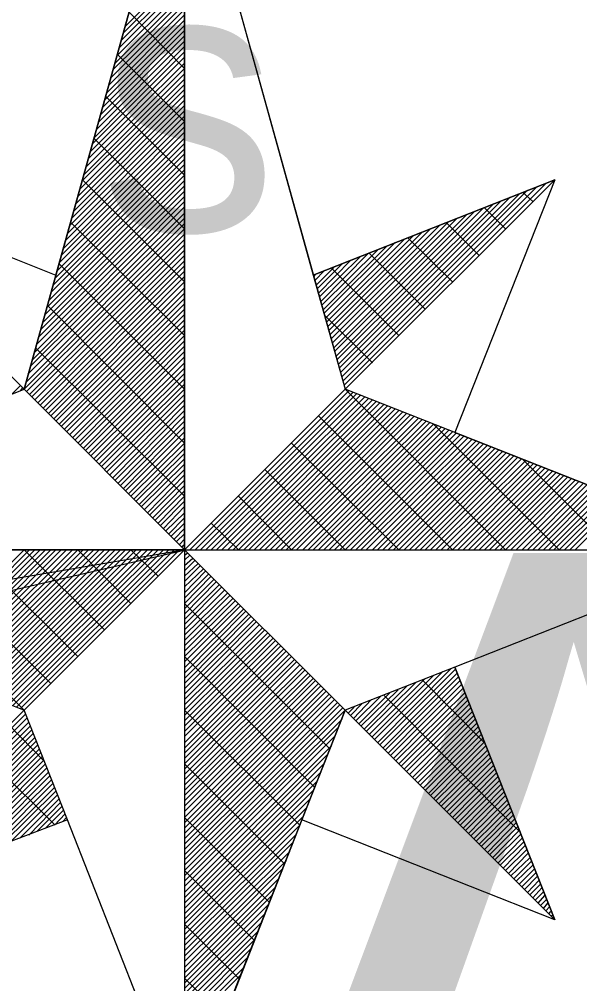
# Model space of a CAD drawing. Extents: x -729889 to -691139, y -995431 to -974354.
# Drawn here: x -725469.94 to -725468.652, y -978438.098 to -978435.88 of the extents above; entities that cross this region are included whole.
import ezdxf

# ---------------------------------------------------------------- set-up
doc = ezdxf.new("R2010")
doc.units = 0
for name, color, linetype in [('Atributy', 7, 'Continuous'), ('Skutečně zaměřené kabelové vedení', 7, 'Continuous'), ('Světelný bod se zemním svítidlem', 7, 'Continuous')]:
    doc.layers.add(name, color=color, linetype=linetype)

# ---------------------------------------------------------------- blocks, each defined once
blk = doc.blocks.new('Světlo')
at = {"layer": 'Světelný bod se zemním svítidlem'}
for p, q in [((-0.3687, 0.3687), (0, 1.6939)), ((0, 1.6939), (-0.3687, 0.3687)), ((-0.2957, 0.6313), (0, 1.6939)), ((0, 1.6939), (0.3687, 0.3687)), ((0, 0), (0, 1.6939)), ((0, 1.6939), (0.2957, 0.6313)), ((0, 1.6939), (0, -1.3043)), ((-0.1357, 1.2035), (0, 1.3409)), ((-0.1461, 1.1704), (0, 1.3165)), ((-0.1409, 1.1878), (0, 1.3287)), ((-0.1548, 1.1357), (0, 1.2904)), ((-0.1513, 1.153), (0, 1.3043)), ((-0.1652, 1.1026), (0, 1.2661)), ((-0.16, 1.1183), (0, 1.2783)), ((-0.1739, 1.0678), (0, 1.2417)), ((-0.1687, 1.0852), (0, 1.2539)), ((-0.1791, 1.0504), (0, 1.2296)), ((0, 1.1061), (-0.127, 1.2348)), ((-0.1878, 1.0174), (0, 1.2052)), ((-0.1843, 1.033), (0, 1.2174)), ((-0.1983, 0.9826), (0, 1.1809)), ((-0.193, 1), (0, 1.193)), ((-0.207, 0.9478), (0, 1.1565)), ((-0.2035, 0.9652), (0, 1.1687)), ((-0.2174, 0.9148), (0, 1.1322)), ((-0.2122, 0.9322), (0, 1.1443)), ((0, 0.9843), (-0.1548, 1.1391)), ((-0.2226, 0.8974), (0, 1.1183)), ((-0.2313, 0.8626), (0, 1.0939)), ((-0.2261, 0.88), (0, 1.1061)), ((-0.24, 0.8296), (0, 1.0696)), ((-0.2365, 0.847), (0, 1.0817)), ((-0.2504, 0.7948), (0, 1.0452)), ((-0.2452, 0.8122), (0, 1.0574)), ((0, 1.0522), (0, 1.0504)), ((-0.2591, 0.7617), (0, 1.0209)), ((-0.2557, 0.7774), (0, 1.033)), ((0, 0.8609), (-0.1809, 1.0417)), ((-0.2643, 0.7443), (0, 1.0087)), ((-0.2748, 0.7096), (0, 0.9843)), ((-0.2696, 0.727), (0, 0.9965)), ((-0.2835, 0.6765), (0, 0.96)), ((-0.2783, 0.6922), (0, 0.9722)), ((-0.2922, 0.6417), (0, 0.9339)), ((-0.2887, 0.6591), (0, 0.9461)), ((0, 0.7374), (-0.2087, 0.9461)), ((-0.3026, 0.607), (0, 0.9096)), ((-0.2974, 0.6243), (0, 0.9217)), ((-0.3078, 0.5913), (0, 0.8974)), ((-0.3165, 0.5565), (0, 0.873)), ((-0.3113, 0.5739), (0, 0.8852)), ((-0.3687, 0.3687), (-0.8504, 0.8504)), ((-0.8504, 0.8504), (-0.2957, 0.6313)), ((-0.3687, 0.3687), (-0.8504, 0.8504)), ((-0.327, 0.5217), (0, 0.8487)), ((-0.3217, 0.5391), (0, 0.8609)), ((0, 0.6157), (-0.2348, 0.8504)), ((0.8504, 0.8504), (0.2957, 0.6313)), ((0.2957, 0.6313), (0.8504, 0.8504)), ((0.3687, 0.3687), (0.8504, 0.8504)), ((0.8504, 0.8504), (0.3687, 0.3687)), ((0.8504, 0.8504), (0.6209, 0.2696)), ((-0.3357, 0.4887), (0, 0.8243)), ((-0.3304, 0.5061), (0, 0.8365)), ((0.3617, 0.3983), (0.7878, 0.8261)), ((0.3635, 0.3878), (0.8087, 0.833)), ((0.367, 0.3791), (0.8296, 0.8417)), ((0.8, 0.8), (0.7774, 0.8209)), ((-0.3443, 0.4539), (0, 0.8)), ((-0.3409, 0.4713), (0, 0.8122)), ((0.353, 0.4261), (0.727, 0.8017)), ((0.3548, 0.4174), (0.7478, 0.8104)), ((0.3583, 0.407), (0.7687, 0.8174)), ((-0.3496, 0.4365), (0, 0.7878)), ((0.3443, 0.4557), (0.6661, 0.7774)), ((0.3478, 0.4452), (0.687, 0.7861)), ((0.3496, 0.4365), (0.7078, 0.793)), ((0.7374, 0.7374), (0.6887, 0.7861)), ((-0.36, 0.4035), (0, 0.7617)), ((-0.3548, 0.4209), (0, 0.7739)), ((0.3391, 0.4748), (0.6261, 0.7617)), ((0.3426, 0.4643), (0.647, 0.7687)), ((-0.3687, 0.3687), (0, 0.7374)), ((-0.3635, 0.3861), (0, 0.7496)), ((0, 0.4922), (-0.2626, 0.753)), ((0.3322, 0.5043), (0.5652, 0.7374)), ((0.3339, 0.4939), (0.5861, 0.7461)), ((0.3374, 0.4852), (0.6052, 0.753)), ((0.6765, 0.6765), (0.6017, 0.7513)), ((-0.3635, 0.3635), (0, 0.7252)), ((-0.3565, 0.3565), (0, 0.713)), ((0.3235, 0.5322), (0.5043, 0.713)), ((0.327, 0.5235), (0.5252, 0.7217)), ((0.3287, 0.513), (0.5443, 0.7287)), ((0.6157, 0.6157), (0.513, 0.7165)), ((-0.3513, 0.3513), (0, 0.7009)), ((-0.3443, 0.3443), (0, 0.6887)), ((0.3148, 0.5617), (0.4435, 0.6887)), ((0.3183, 0.5513), (0.4643, 0.6974)), ((0.32, 0.5426), (0.4835, 0.7061)), ((-0.3374, 0.3374), (0, 0.6765)), ((0.3078, 0.5896), (0.3826, 0.6661)), ((0.3096, 0.5809), (0.4035, 0.673)), ((0.313, 0.5704), (0.4226, 0.6817)), ((0.553, 0.553), (0.4243, 0.6817)), ((-0.3322, 0.3322), (0, 0.6643)), ((-0.3252, 0.3252), (0, 0.6522)), ((0, 0.3687), (-0.2887, 0.6574)), ((0.3026, 0.6087), (0.3426, 0.6487)), ((0.3043, 0.6), (0.3617, 0.6574)), ((0.4922, 0.4922), (0.3374, 0.647)), ((-0.2957, 0.6313), (-0.3687, 0.3687)), ((-0.32, 0.32), (0, 0.64)), ((-0.313, 0.313), (0, 0.6278)), ((0.2957, 0.6313), (0.3687, 0.3687)), ((0.2974, 0.6278), (0.3009, 0.633)), ((0.2991, 0.6191), (0.3217, 0.6417)), ((-0.3078, 0.3078), (0, 0.6157)), ((-0.3009, 0.3009), (0, 0.6017)), ((-0.2957, 0.2957), (0, 0.5896)), ((-0.2887, 0.2887), (0, 0.5774)), ((0, 0.2452), (-0.3148, 0.5617)), ((-0.2835, 0.2835), (0, 0.5652)), ((-0.2765, 0.2765), (0, 0.553)), ((-0.2713, 0.2713), (0, 0.5409)), ((0.4313, 0.4296), (0.3217, 0.5391)), ((-0.2643, 0.2643), (0, 0.5287)), ((-0.2574, 0.2574), (0, 0.5165)), ((-0.2522, 0.2522), (0, 0.5043)), ((-0.2452, 0.2452), (0, 0.4922)), ((-0.24, 0.24), (0, 0.48)), ((-0.233, 0.233), (0, 0.4678)), ((0, 0.1235), (-0.3426, 0.4643)), ((-0.2278, 0.2278), (0, 0.4557)), ((-0.2209, 0.2209), (0, 0.4435)), ((-0.2157, 0.2157), (0, 0.4296)), ((-0.2087, 0.2087), (0, 0.4174)), ((-0.2035, 0.2035), (0, 0.4052)), ((-0.3965, 0.3583), (-0.3774, 0.3774)), ((-0.1965, 0.1965), (0, 0.393)), ((-0.1913, 0.1913), (0, 0.3809)), ((-0.6209, 0.2696), (-0.3687, 0.3687)), ((-0.3774, 0.3652), (-0.3722, 0.3722)), ((-0.3687, 0.3687), (0, 0)), ((0, 0), (-0.3687, 0.3687)), ((-0.1843, 0.1843), (0, 0.3687)), ((-0.1791, 0.1791), (0, 0.3565)), ((0.3687, 0.3687), (0, 0)), ((0.3687, 0.3687), (0, 0)), ((0, 0), (0.3687, 0.3687)), ((0.0122, 0), (0.3774, 0.3652)), ((0.0243, 0), (0.3861, 0.3617)), ((0.0365, 0), (0.3948, 0.3583)), ((0.0487, 0), (0.4035, 0.3548)), ((1.3043, 0), (0.3687, 0.3687)), ((0.7374, 0), (0.3687, 0.3687)), ((-0.1722, 0.1722), (0, 0.3443)), ((0.0609, 0), (0.4139, 0.3513)), ((0.073, 0), (0.4226, 0.3478)), ((0.0852, 0), (0.4313, 0.3443)), ((0.0991, 0), (0.44, 0.3409)), ((0.1113, 0), (0.4487, 0.3374)), ((0.1235, 0), (0.4574, 0.3339)), ((-0.1652, 0.1652), (0, 0.3322)), ((-0.16, 0.16), (0, 0.32)), ((0.1357, 0), (0.4661, 0.3304)), ((0.1478, 0), (0.4748, 0.327)), ((0.16, 0), (0.4835, 0.3235)), ((0.1722, 0), (0.4922, 0.32)), ((0.1843, 0), (0.5009, 0.3165)), ((0.1965, 0), (0.5096, 0.313)), ((-0.153, 0.153), (0, 0.3078)), ((-0.1478, 0.1478), (0, 0.2957)), ((0.2087, 0), (0.5183, 0.3096)), ((0.2209, 0), (0.527, 0.3061)), ((0.233, 0), (0.5374, 0.3026)), ((0.2452, 0), (0.5461, 0.2991)), ((0.2574, 0), (0.5548, 0.2957)), ((0.2713, 0), (0.5635, 0.2922)), ((0.2835, 0), (0.5722, 0.2887)), ((0.6157, 0), (0.3078, 0.3078)), ((0.8609, 0), (0.5722, 0.2887)), ((-0.1409, 0.1409), (0, 0.2835)), ((-0.1357, 0.1357), (0, 0.2713)), ((0.2957, 0), (0.5809, 0.2852)), ((0.3078, 0), (0.5896, 0.2817)), ((0.32, 0), (0.5983, 0.2783)), ((0.3322, 0), (0.607, 0.2748)), ((0.3443, 0), (0.6157, 0.2713)), ((0.3565, 0), (0.6243, 0.2678)), ((0.6209, 0.2696), (1.3043, 0)), ((-0.1287, 0.1287), (0, 0.2574)), ((-0.1235, 0.1235), (0, 0.2452)), ((0.4922, 0), (0.2452, 0.2452)), ((0.3687, 0), (0.633, 0.2643)), ((0.3809, 0), (0.6417, 0.2609)), ((0.393, 0), (0.6504, 0.2574)), ((0.4052, 0), (0.6609, 0.2539)), ((0.4174, 0), (0.6696, 0.2504)), ((0.4313, 0), (0.6783, 0.247)), ((-0.1165, 0.1165), (0, 0.233)), ((0.4435, 0), (0.687, 0.2435)), ((0.4557, 0), (0.6957, 0.24)), ((0.4678, 0), (0.7043, 0.2365)), ((0.48, 0), (0.713, 0.233)), ((0.4922, 0), (0.7217, 0.2296)), ((0.5043, 0), (0.7304, 0.2261)), ((0.5165, 0), (0.7391, 0.2226)), ((-0.1113, 0.1113), (0, 0.2209)), ((-0.1043, 0.1043), (0, 0.2087)), ((0.5287, 0), (0.7478, 0.2191)), ((0.5409, 0), (0.7565, 0.2157)), ((0.553, 0), (0.7652, 0.2122)), ((0.5652, 0), (0.7739, 0.2087)), ((0.5774, 0), (0.7843, 0.2052)), ((0.5896, 0), (0.793, 0.2017)), ((0.9843, 0), (0.7757, 0.2087)), ((-0.0991, 0.0991), (0, 0.1965)), ((-0.0922, 0.0922), (0, 0.1843)), ((0.3687, 0), (0.1843, 0.1843)), ((0.6035, 0), (0.8017, 0.1983)), ((0.6157, 0), (0.8104, 0.1948)), ((0.6278, 0), (0.8191, 0.1913)), ((0.64, 0), (0.8278, 0.1878)), ((0.6522, 0), (0.8365, 0.1843)), ((0.6643, 0), (0.8452, 0.1809)), ((0.6765, 0), (0.8539, 0.1774)), ((-0.0852, 0.0852), (0, 0.1722)), ((-0.08, 0.08), (0, 0.16)), ((0.6887, 0), (0.8626, 0.1739)), ((0.7009, 0), (0.8713, 0.1704)), ((0.713, 0), (0.88, 0.167)), ((0.7252, 0), (0.8887, 0.1635)), ((0.7374, 0), (0.8974, 0.16)), ((0.7496, 0), (0.9061, 0.1565)), ((-0.073, 0.073), (0, 0.1478)), ((-0.0678, 0.0678), (0, 0.1357)), ((0.7617, 0), (0.9165, 0.153)), ((0.7757, 0), (0.9252, 0.1496)), ((0.7878, 0), (0.9339, 0.1461)), ((0.8, 0), (0.9426, 0.1426)), ((0.8122, 0), (0.9513, 0.1391)), ((0.8243, 0), (0.96, 0.1357)), ((-0.0609, 0.0609), (0, 0.1235)), ((-0.0557, 0.0557), (0, 0.1113)), ((0.2452, 0), (0.1235, 0.1235)), ((0.8365, 0), (0.9687, 0.1322)), ((0.8487, 0), (0.9774, 0.1287)), ((0.8609, 0), (0.9861, 0.1252)), ((0.873, 0), (0.9948, 0.1217)), ((0.8852, 0), (1.0035, 0.1183)), ((0.8974, 0), (1.0122, 0.1148)), ((-0.0487, 0.0487), (0, 0.0991)), ((-0.0435, 0.0435), (0, 0.0852)), ((-0.0365, 0.0365), (0, 0.073)), ((-0.0313, 0.0313), (0, 0.0609)), ((-0.0243, 0.0243), (0, 0.0487)), ((0.1235, 0), (0.0609, 0.0609)), ((-0.0191, 0.0191), (0, 0.0365)), ((-0.0122, 0.0122), (0, 0.0243)), ((-1.3043, 0), (-0.3687, -0.3687)), ((0, 0), (-1.3043, 0)), ((-1.3043, 0), (1.3043, 0)), ((-0.3687, -0.3687), (-0.7374, 0)), ((-0.633, -0.2643), (-0.3687, 0)), ((-0.6243, -0.2678), (-0.3565, 0)), ((-0.6157, -0.2713), (-0.3443, 0)), ((-0.3078, -0.3078), (-0.6157, 0)), ((-0.607, -0.2748), (-0.3322, 0)), ((-0.5983, -0.2783), (-0.32, 0)), ((-0.5896, -0.2817), (-0.3078, 0)), ((-0.5809, -0.2852), (-0.2957, 0)), ((-0.5722, -0.2887), (-0.2835, 0)), ((-0.5635, -0.2922), (-0.2713, 0)), ((-0.5548, -0.2957), (-0.2574, 0)), ((-0.5461, -0.2991), (-0.2452, 0)), ((-0.5357, -0.3026), (-0.233, 0)), ((-0.527, -0.3061), (-0.2209, 0)), ((-0.5183, -0.3096), (-0.2087, 0)), ((-0.5096, -0.313), (-0.1965, 0)), ((-0.5009, -0.3165), (-0.1843, 0)), ((-0.4922, -0.32), (-0.1722, 0)), ((-0.2452, -0.2452), (-0.4922, 0)), ((-0.4835, -0.3235), (-0.16, 0)), ((-0.4748, -0.327), (-0.1478, 0)), ((-0.4661, -0.3304), (-0.1357, 0)), ((-0.4574, -0.3339), (-0.1235, 0)), ((-0.4487, -0.3374), (-0.1113, 0)), ((-0.44, -0.3409), (-0.0991, 0)), ((-0.4313, -0.3443), (-0.0852, 0)), ((-0.4226, -0.3478), (-0.073, 0)), ((-0.4139, -0.3513), (-0.0609, 0)), ((-0.4035, -0.3548), (-0.0487, 0)), ((-0.3948, -0.3583), (-0.0365, 0)), ((-0.3861, -0.3617), (-0.0243, 0)), ((-0.3774, -0.3652), (-0.0122, 0)), ((-0.3687, -0.3687), (0, 0)), ((0, 0), (-0.3687, -0.3687)), ((0, 0), (-0.3687, -0.3687)), ((-0.1843, -0.1843), (-0.3687, 0)), ((-0.1235, -0.1235), (-0.2452, 0)), ((-0.0609, -0.0609), (-0.1235, 0)), ((-0.007, 0.007), (0, 0.0122)), ((0, 0), (0, -1.3043)), ((0.3687, -0.3687), (0, 0)), ((0, 0), (1.3043, 0)), ((0.3687, -0.3687), (0, 0)), ((0.3687, -0.3687), (0, 0)), ((1.3043, 0), (0.6209, -0.2696)), ((0, -0.0122), (0.007, -0.007)), ((0, -0.0243), (0.0122, -0.0122)), ((0, -0.0365), (0.0191, -0.0191)), ((0, -0.0487), (0.0243, -0.0243)), ((0, -0.0609), (0.0313, -0.0313)), ((0, -0.073), (0.0365, -0.0365)), ((0, -0.0852), (0.0435, -0.0435)), ((0, -0.0991), (0.0487, -0.0487)), ((0, -0.1113), (0.0557, -0.0557)), ((0, -0.1235), (0.0609, -0.0609)), ((0, -0.1357), (0.0678, -0.0678)), ((0, -0.1478), (0.073, -0.073)), ((0, -0.16), (0.08, -0.08)), ((0, -0.1722), (0.0852, -0.0852)), ((0, -0.1843), (0.0922, -0.0922)), ((0, -0.1965), (0.0991, -0.0991)), ((0, -0.2087), (0.1043, -0.1043)), ((0, -0.2209), (0.1113, -0.1113)), ((0, -0.233), (0.1165, -0.1165)), ((0, -0.2452), (0.1235, -0.1235)), ((0.3339, -0.4574), (0, -0.1235)), ((0, -0.2574), (0.1287, -0.1287)), ((0, -0.2713), (0.1357, -0.1357)), ((0, -0.2835), (0.1409, -0.1409)), ((0, -0.2957), (0.1478, -0.1478)), ((0, -0.3078), (0.153, -0.153)), ((0, -0.32), (0.16, -0.16)), ((0, -0.3322), (0.1652, -0.1652)), ((0, -0.3443), (0.1722, -0.1722)), ((0, -0.3565), (0.1791, -0.1791)), ((0, -0.3687), (0.1843, -0.1843)), ((0, -0.3809), (0.1913, -0.1913)), ((0, -0.393), (0.1965, -0.1965)), ((0, -0.4052), (0.2035, -0.2035)), ((0, -0.4174), (0.2087, -0.2087)), ((0, -0.4296), (0.2157, -0.2157)), ((0, -0.4435), (0.2209, -0.2209)), ((0, -0.4557), (0.2278, -0.2278)), ((0, -0.4678), (0.233, -0.233)), ((0, -0.48), (0.24, -0.24)), ((0, -0.4922), (0.2452, -0.2452)), ((0.2991, -0.5461), (0, -0.2452)), ((0, -0.5043), (0.2522, -0.2522)), ((0, -0.5165), (0.2574, -0.2574)), ((0, -0.5287), (0.2643, -0.2643)), ((0, -0.5409), (0.2713, -0.2713)), ((0, -0.553), (0.2765, -0.2765)), ((0, -0.5652), (0.2835, -0.2835)), ((0.6209, -0.2696), (0.3687, -0.3687)), ((0.4365, -0.4365), (0.593, -0.28)), ((0.4435, -0.4435), (0.6122, -0.273)), ((0.4487, -0.4487), (0.6226, -0.2748)), ((0.4557, -0.4557), (0.6261, -0.2835)), ((0.8504, -0.8504), (0.6209, -0.2696)), ((0.6209, -0.2696), (0.8504, -0.8504)), ((0, -0.5774), (0.2887, -0.2887)), ((0, -0.5896), (0.2957, -0.2957)), ((0, -0.6017), (0.3009, -0.3009)), ((0, -0.6157), (0.3078, -0.3078)), ((0.4174, -0.4174), (0.5322, -0.3043)), ((0.4243, -0.4243), (0.5513, -0.2974)), ((0.4313, -0.4296), (0.5722, -0.2887)), ((0.4609, -0.4609), (0.6296, -0.2922)), ((0.4678, -0.4678), (0.633, -0.3009)), ((0.473, -0.473), (0.6365, -0.3096)), ((0.6887, -0.4435), (0.5461, -0.2991)), ((0, -0.6278), (0.313, -0.313)), ((0, -0.64), (0.32, -0.32)), ((0, -0.6522), (0.3252, -0.3252)), ((0, -0.6643), (0.3322, -0.3322)), ((0.4, -0.4), (0.4713, -0.3287)), ((0.4052, -0.4052), (0.4904, -0.3217)), ((0.4122, -0.4122), (0.5113, -0.313)), ((0.48, -0.48), (0.64, -0.3183)), ((0.4852, -0.4852), (0.6435, -0.3287)), ((0, -0.6765), (0.3374, -0.3374)), ((0, -0.6887), (0.3443, -0.3443)), ((0, -0.7009), (0.3513, -0.3513)), ((0.3809, -0.3809), (0.4087, -0.353)), ((0.3878, -0.3878), (0.4296, -0.3443)), ((0.393, -0.393), (0.4504, -0.3374)), ((0.7687, -0.647), (0.4574, -0.3339)), ((0.4922, -0.4922), (0.647, -0.3374)), ((0.4974, -0.4974), (0.6504, -0.3461)), ((-0.3687, -0.3687), (-0.8348, -0.8348)), ((-0.3687, -0.3687), (-0.8348, -0.8348)), ((-0.8348, -0.8348), (-0.3687, -0.3687)), ((-0.2696, -0.6209), (-0.3687, -0.3687)), ((0, -0.713), (0.3565, -0.3565)), ((0, -0.7252), (0.3635, -0.3635)), ((0, -1.3043), (0.3687, -0.3687)), ((0, -1.3043), (0.3687, -0.3687)), ((0, -0.7374), (0.3687, -0.3687)), ((0.2643, -0.633), (0, -0.3687)), ((0.3687, -0.3687), (0.2696, -0.6209)), ((0.3687, -0.3687), (0.8504, -0.8504)), ((0.3687, -0.3687), (0.8504, -0.8504)), ((0.3757, -0.3757), (0.3896, -0.3617)), ((0.5043, -0.5043), (0.6539, -0.3548)), ((0.5096, -0.5096), (0.6574, -0.3635)), ((0.5165, -0.5165), (0.6609, -0.3722)), ((-0.8139, -0.8278), (-0.3652, -0.3774)), ((-0.7948, -0.8191), (-0.3617, -0.3861)), ((-0.7739, -0.8122), (-0.3583, -0.3965)), ((0, -0.7496), (0.3617, -0.3896)), ((0.5235, -0.5235), (0.6643, -0.3809)), ((0.5287, -0.5287), (0.6678, -0.3896)), ((0.5357, -0.5357), (0.6713, -0.3983)), ((-0.7548, -0.8052), (-0.3548, -0.4052)), ((-0.7357, -0.7965), (-0.3513, -0.4139)), ((-0.3235, -0.4852), (-0.4035, -0.4035)), ((0, -0.7617), (0.353, -0.4087)), ((0.5409, -0.5409), (0.6748, -0.407)), ((0.5478, -0.5478), (0.6783, -0.4157)), ((-0.7148, -0.7896), (-0.3478, -0.4226)), ((-0.6957, -0.7826), (-0.3443, -0.4313)), ((-0.6765, -0.7739), (-0.3409, -0.44)), ((0, -0.7739), (0.3443, -0.4296)), ((0.553, -0.553), (0.6817, -0.4243)), ((0.56, -0.56), (0.6852, -0.433)), ((0.5652, -0.5652), (0.6887, -0.4417)), ((-0.6557, -0.767), (-0.3374, -0.4487)), ((-0.6365, -0.76), (-0.3339, -0.4574)), ((0, -0.7878), (0.3374, -0.4504)), ((0.5722, -0.5722), (0.6922, -0.4504)), ((0.5774, -0.5774), (0.6957, -0.4609)), ((-0.6157, -0.7513), (-0.3304, -0.4661)), ((-0.5965, -0.7443), (-0.327, -0.4748)), ((-0.5774, -0.7374), (-0.3235, -0.4835)), ((-0.2991, -0.6313), (-0.4661, -0.4661)), ((0, -0.8), (0.3287, -0.4696)), ((0.5843, -0.5843), (0.6991, -0.4696)), ((0.5896, -0.5896), (0.7026, -0.4783)), ((0.5965, -0.5965), (0.7061, -0.487)), ((-0.5565, -0.7304), (-0.32, -0.4922)), ((-0.5374, -0.7217), (-0.3165, -0.5009)), ((0, -0.8122), (0.3217, -0.4904)), ((0.2296, -0.7217), (0, -0.4922)), ((0.6035, -0.6017), (0.7096, -0.4957)), ((0.6087, -0.6087), (0.713, -0.5043)), ((-0.5183, -0.7148), (-0.313, -0.5113)), ((-0.4974, -0.7078), (-0.3096, -0.52)), ((-0.4783, -0.6991), (-0.3061, -0.5287)), ((0, -0.8243), (0.313, -0.5113)), ((0.6157, -0.6157), (0.7165, -0.513)), ((0.6209, -0.6209), (0.72, -0.5217)), ((0.6278, -0.6278), (0.7235, -0.5304)), ((-0.4574, -0.6922), (-0.3026, -0.5374)), ((-0.4383, -0.6852), (-0.2991, -0.5461)), ((0, -0.8365), (0.3043, -0.5322)), ((0, -0.8487), (0.2974, -0.5513)), ((0.633, -0.633), (0.727, -0.5391)), ((0.64, -0.64), (0.7304, -0.5478)), ((-0.4191, -0.6765), (-0.2957, -0.5548)), ((-0.3983, -0.6696), (-0.2922, -0.5635)), ((-0.3791, -0.6626), (-0.2887, -0.5722)), ((0, -0.8609), (0.2887, -0.5722)), ((0.6452, -0.6452), (0.7339, -0.5565)), ((0.6522, -0.6522), (0.7374, -0.5652)), ((0.6574, -0.6574), (0.7409, -0.5757)), ((-0.3583, -0.6557), (-0.2852, -0.5809)), ((-0.3391, -0.647), (-0.2817, -0.5896)), ((-0.32, -0.64), (-0.2783, -0.5983)), ((0, -0.873), (0.28, -0.593)), ((0.6643, -0.6643), (0.7443, -0.5843)), ((0.6696, -0.6696), (0.7478, -0.593)), ((-0.2991, -0.633), (-0.2748, -0.607)), ((-0.28, -0.6243), (-0.2713, -0.6157)), ((0, -0.8852), (0.273, -0.6122)), ((0.1948, -0.8104), (0, -0.6157)), ((0.6765, -0.6765), (0.7513, -0.6017)), ((0.6817, -0.6817), (0.7548, -0.6104)), ((0.6887, -0.6887), (0.7583, -0.6191)), ((-0.2696, -0.6209), (-0.8348, -0.8348)), ((0, -1.3043), (-0.2696, -0.6209)), ((0.2696, -0.6209), (0, -1.3043)), ((0, -0.8974), (0.2643, -0.633)), ((0.8504, -0.8504), (0.2696, -0.6209)), ((0.6957, -0.6957), (0.7617, -0.6278)), ((0.7009, -0.7009), (0.7652, -0.6365)), ((0, -0.9096), (0.2574, -0.6539)), ((0.7078, -0.7078), (0.7687, -0.6452)), ((0.713, -0.713), (0.7722, -0.6539)), ((0.72, -0.72), (0.7757, -0.6626)), ((0, -0.9217), (0.2487, -0.673)), ((0.7252, -0.7252), (0.7791, -0.6713)), ((0.7322, -0.7322), (0.7826, -0.68)), ((0, -0.9339), (0.2417, -0.6939)), ((0.7374, -0.7374), (0.7861, -0.6887)), ((0.7443, -0.7443), (0.7896, -0.6974)), ((0.7496, -0.7496), (0.793, -0.7078)), ((0, -0.9461), (0.233, -0.7148)), ((0.7565, -0.7565), (0.7965, -0.7165)), ((0.7617, -0.7617), (0.8, -0.7252)), ((0, -0.96), (0.2243, -0.7339)), ((0.16, -0.8974), (0, -0.7374)), ((0.7687, -0.7687), (0.8035, -0.7339)), ((0.7757, -0.7739), (0.807, -0.7426)), ((0.7809, -0.7809), (0.8104, -0.7513)), ((0, -0.9722), (0.2174, -0.7548)), ((0, -0.9843), (0.2087, -0.7757)), ((0.7878, -0.7878), (0.8139, -0.76)), ((0.793, -0.793), (0.8174, -0.7687)), ((0, -0.9965), (0.2, -0.7948)), ((0.8, -0.8), (0.8209, -0.7774)), ((0.8052, -0.8052), (0.8243, -0.7861)), ((0.8122, -0.8122), (0.8278, -0.7948)), ((0, -1.0087), (0.193, -0.8157)), ((0.8174, -0.8174), (0.8313, -0.8035)), ((0.8243, -0.8243), (0.8348, -0.8122)), ((0, -1.0209), (0.1843, -0.8365)), ((0.8296, -0.8296), (0.8383, -0.8209)), ((0.8365, -0.8365), (0.8417, -0.8313)), ((0.8417, -0.8417), (0.8452, -0.84)), ((0, -1.033), (0.1774, -0.8557)), ((0.1252, -0.9861), (0, -0.8609)), ((0.8487, -0.8487), (0.8487, -0.8487)), ((0, -1.0452), (0.1687, -0.8765)), ((0, -1.0574), (0.16, -0.8974)), ((0, -1.0696), (0.153, -0.9165)), ((0, -1.0817), (0.1443, -0.9374)), ((0, -1.0939), (0.1374, -0.9583)), ((0, -1.1061), (0.1287, -0.9774)), ((0.0904, -1.0748), (0, -0.9843))]:
    blk.add_line(p, q, dxfattribs=at)
blk.add_text('s', height=0.6087, dxfattribs=at).set_placement((-0.1939, 0.7324))

msp = doc.modelspace()

# ---------------------------------------------------------------- linework, layer by layer
at = {"layer": 'Skutečně zaměřené kabelové vedení'}
for points in [[(-725469.5579, -978437.1001), (-725471.0061, -978437.3455), (-725471.965, -978437.5693), (-725472.4445, -978437.6332), (-725472.6363, -978437.6332), (-725472.7641, -978437.4734), (-725472.86, -978436.9939), (-725473.2116, -978435.4596), (-725473.4354, -978434.0852), (-725473.6911, -978432.9025), (-725473.5632, -978432.5509), (-725472.9879, -978431.4321), (-725472.4125, -978431.0805), (-725471.7413, -978430.7609), (-725471.7931, -978430.7331)], [(-725467.7291, -978451.595), (-725469.0243, -978451.0583), (-725469.6636, -978450.7706), (-725470.0152, -978450.5468), (-725470.3029, -978449.1724), (-725471.2298, -978445.5923), (-725471.933, -978442.6197), (-725472.6043, -978438.0807), (-725472.4764, -978437.793), (-725470.7504, -978437.3775), (-725469.5579, -978437.1001)]]:
    msp.add_lwpolyline(points, dxfattribs=at)

# ---------------------------------------------------------------- block references
at = {"layer": 'Světelný bod se zemním svítidlem', "xscale": 1.0005800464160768, "yscale": 1.0005800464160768}
msp.add_blockref('Světlo', (-725469.56, -978437.1), dxfattribs=at)

# ---------------------------------------------------------------- texts
at = {"layer": 'Atributy'}
msp.add_text('A-0195', height=2, dxfattribs=at).set_placement((-725469.56, -978439.1076))

doc.saveas('drawing.dxf')
